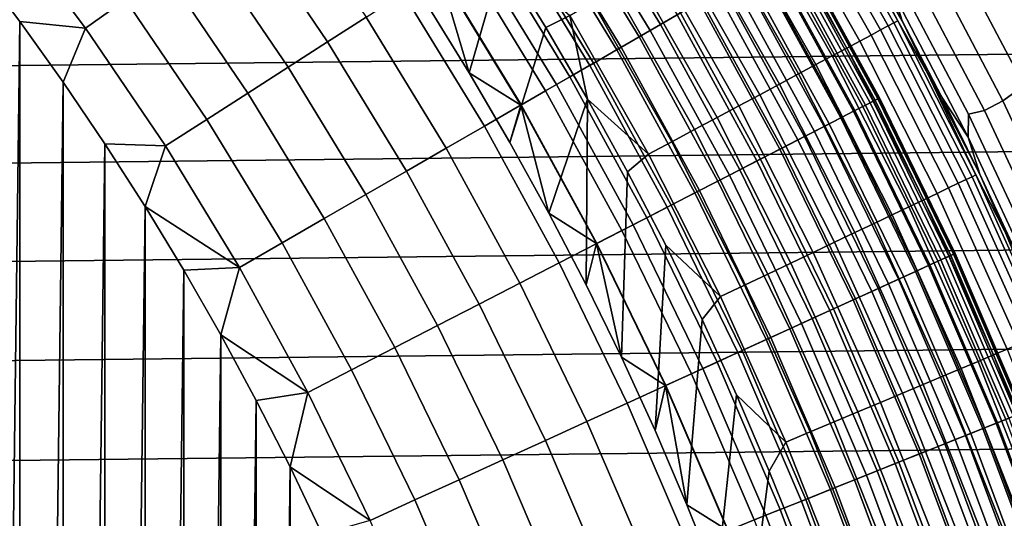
# Model space of a CAD drawing. Header units: metres. Extents: x -109 to 109, y -342 to 66.
# Tile 402 of 512: x 13.7 to 19.39, y 7.19 to 10.07. Entities that reach past the tile are written whole.
import ezdxf

# ---------------------------------------------------------------- set-up
doc = ezdxf.new("R2010")
doc.units = ezdxf.units.M
doc.layers.add('solid_K_24_62_16_000B91', color=7, linetype='CONTINUOUS')

msp = doc.modelspace()

# ---------------------------------------------------------------- linework, layer by layer
at = {"layer": 'solid_K_24_62_16_000B91'}
for points in [[(24.060677, 11.040641, 84.926178), (-24.307245, 10.490058, 84.926178), (-24.541252, 9.933911, 84.926178), (24.30724, 10.490067, 84.926178)], [(16.99687, 10.923224, -65.394363), (17.497366, 10.102109, -65.394363), (17.342207, 10.012527, -65.617065), (16.846148, 10.826362, -65.617065)], [(16.902781, 10.862757, -31.324673), (17.400505, 10.046186, -31.324673), (17.5172, 10.11356, -31.420704), (17.016136, 10.935607, -31.420704)], [(18.257498, 10.92495, -29.565153), (18.749508, 10.057172, -29.565153), (18.716396, 10.03941, -29.714186), (18.225254, 10.905655, -29.714186)], [(18.278715, 10.937646, -29.41346), (18.771297, 10.068859, -29.41346), (18.749508, 10.057172, -29.565153), (18.257498, 10.92495, -29.565153)], [(18.278715, 10.937646, -29.41346), (18.457491, 10.65641, -29.262819), (18.771297, 10.068859, -29.41346)], [(16.783134, 10.785865, -31.240108), (17.277336, 9.975075, -31.240108), (17.400505, 10.046186, -31.324673), (16.902781, 10.862757, -31.324673)], [(18.182219, 10.879903, -29.859468), (18.672199, 10.015703, -29.859468), (18.617243, 9.986224, -29.999943), (18.128702, 10.847881, -29.999943)], [(18.225254, 10.905655, -29.714186), (18.716396, 10.03941, -29.714186), (18.672199, 10.015703, -29.859468), (18.182219, 10.879903, -29.859468)], [(19.572306, 10.877724, -25.16353), (20.044386, 9.981113, -25.16353), (19.839142, 9.872841, -25.604593), (19.3727, 10.759322, -25.604593)], [(13.810593, 10.86077, -66.959244), (14.311727, 10.191335, -66.959244), (14.080235, 10.02649, -66.989807), (13.587208, 10.685099, -66.989807)], [(15.202397, 10.825579, -66.637932), (15.70028, 10.089957, -66.637932), (15.478163, 9.947211, -66.747398), (14.987324, 10.672424, -66.747398)], [(16.052231, 10.164933, -31), (16.227221, 10.838443, -31), (16.48827, 10.437024, -31), (16.296831, 9.767971, -31)], [(16.846148, 10.826362, -65.617065), (17.342207, 10.012527, -65.617065), (17.17367, 9.915223, -65.826408), (16.682432, 10.721148, -65.826408)], [(18.0651, 10.809822, -30.134586), (18.551926, 9.951189, -30.134586), (18.476725, 9.910851, -30.262415), (17.991873, 10.766004, -30.262415)], [(18.128702, 10.847881, -29.999943), (18.617243, 9.986224, -29.999943), (18.551926, 9.951189, -30.134586), (18.0651, 10.809822, -30.134586)], [(16.658016, 10.705457, -31.167591), (17.148535, 9.900711, -31.167591), (17.277336, 9.975075, -31.240108), (16.783134, 10.785865, -31.240108)], [(17.991873, 10.766004, -30.262415), (18.476725, 9.910851, -30.262415), (18.392189, 9.865506, -30.382496), (17.909555, 10.716746, -30.382496)], [(19.3727, 10.759322, -25.604593), (19.839142, 9.872841, -25.604593), (19.711113, 9.66895, -26.058783), (19.266068, 10.527831, -26.058783)], [(16.682432, 10.721148, -65.826408), (17.17367, 9.915223, -65.826408), (16.992619, 9.810693, -66.021317), (16.506559, 10.608122, -66.021317)], [(16.528284, 10.622083, -31.107615), (17.014982, 9.823605, -31.107615), (17.148535, 9.900711, -31.167591), (16.658016, 10.705457, -31.167591)], [(17.909555, 10.716746, -30.382496), (18.392189, 9.865506, -30.382496), (18.298933, 9.815484, -30.493958), (17.818747, 10.662408, -30.493958)], [(13.587208, 10.685099, -66.989807), (14.080235, 10.02649, -66.989807), (13.700192, 10.065022, -67), (13.440717, 10.408993, -67)], [(14.987324, 10.672424, -66.747398), (15.478163, 9.947211, -66.747398), (15.250035, 9.800603, -66.83773), (14.766431, 10.515128, -66.83773)], [(17.818747, 10.662408, -30.493958), (18.298933, 9.815484, -30.493958), (18.197638, 9.76115, -30.595985), (17.72011, 10.603386, -30.595985)], [(18.771297, 10.068859, -29.41346), (18.457491, 10.65641, -29.262819), (18.797033, 10.068062, -28.956398), (18.943638, 9.766097, -29.262819)], [(18.557653, 10.502753, -28.956398), (18.797033, 10.068062, -28.956398), (18.457491, 10.65641, -29.262819)], [(16.506559, 10.608122, -66.021317), (16.992619, 9.810693, -66.021317), (16.799974, 9.69947, -66.200798), (16.319426, 10.487859, -66.200798)], [(16.394825, 10.536314, -31.060593), (16.877594, 9.744283, -31.060593), (17.014982, 9.823605, -31.107615), (16.528284, 10.622083, -31.107615)], [(17.72011, 10.603386, -30.595985), (18.197638, 9.76115, -30.595985), (18.089043, 9.7029, -30.687834), (17.614363, 10.54011, -30.687834)], [(16.258553, 10.448738, -31.026844), (16.737309, 9.66329, -31.026844), (16.877594, 9.744283, -31.060593), (16.394825, 10.536314, -31.060593)], [(17.614363, 10.54011, -30.687834), (18.089043, 9.7029, -30.687834), (17.973936, 9.641158, -30.768835), (17.502279, 10.473041, -30.768835)], [(19.043715, 10.563724, -26.524464), (19.500813, 9.693998, -26.524464), (19.378424, 9.604985, -26.999956), (18.927908, 10.464861, -26.999956)], [(19.711113, 9.66895, -26.058783), (19.500813, 9.693998, -26.524464), (19.043715, 10.563724, -26.524464), (19.266068, 10.527831, -26.058783)], [(24.30724, 10.490067, 84.926178), (-24.541252, 9.933911, 84.926178), (-24.762497, 9.372688, 84.926178), (24.541248, 9.933921, 84.926178)], [(14.766431, 10.515128, -66.83773), (15.250035, 9.800603, -66.83773), (15.017065, 9.650882, -66.908463), (14.540848, 10.354491, -66.908463)], [(16.319426, 10.487859, -66.200798), (16.799974, 9.69947, -66.200798), (16.596724, 9.582123, -66.36393), (16.121988, 10.360973, -66.36393)], [(17.502279, 10.473041, -30.768835), (17.973936, 9.641158, -30.768835), (17.853163, 9.576375, -30.8384), (17.384674, 10.402667, -30.8384)], [(18.092546, 10.445737, -32.350132), (18.569082, 9.573028, -32.350132), (18.611076, 9.594677, -32.508709), (18.133463, 10.469359, -32.508709)], [(18.151939, 10.480027, -63.563889), (18.630039, 9.604453, -63.563889), (18.585262, 9.581368, -63.845238), (18.108311, 10.454839, -63.845238)], [(18.133463, 10.469359, -32.508709), (18.611076, 9.594677, -32.508709), (18.641275, 9.610246, -32.670647), (18.162888, 10.486348, -32.670647)], [(18.178057, 10.495106, -63.279659), (18.656845, 9.618272, -63.279659), (18.630039, 9.604453, -63.563889), (18.151939, 10.480027, -63.563889)], [(18.162888, 10.486348, -32.670647), (18.641275, 9.610246, -32.670647), (18.659473, 9.619627, -32.834843), (18.180618, 10.496585, -32.834843)], [(18.656845, 9.618272, -63.279659), (18.178057, 10.495106, -63.279659), (18.186533, 10.5, -63), (18.665545, 9.622757, -63)], [(18.180618, 10.496585, -32.834843), (18.659473, 9.619627, -32.834843), (18.665545, 9.622756, -33), (18.186535, 10.499999, -33)], [(18.186535, 10.499999, -33), (18.665545, 9.622756, -33), (18.665545, 9.622757, -63), (18.186533, 10.5, -63)], [(18.745804, 10.229035, -28.468019), (18.797033, 10.068062, -28.956398), (18.557653, 10.502753, -28.956398)], [(18.927908, 10.464861, -26.999956), (19.378424, 9.604985, -26.999956), (19.271454, 9.54969, -27.483545), (18.823729, 10.404459, -27.483545)], [(13.440717, 10.408993, -67), (13.700192, 10.065022, -67), (13.440727, -10.408979, -67)], [(16.737309, 9.66329, -31.026844), (16.258553, 10.448738, -31.026844), (16.120401, 10.359953, -31.006601), (16.595089, 9.581179, -31.006601)], [(16.296831, 9.767971, -31), (16.48827, 10.437024, -31), (16.73933, 10.029423, -31), (16.531664, 9.365045, -31)], [(16.876661, 10.098682, -30.993452), (16.73933, 10.029423, -31), (16.48827, 10.437024, -31)], [(18.047396, 10.419668, -64.122269), (18.522741, 9.549137, -64.122269), (18.442797, 9.507922, -64.393578), (17.969501, 10.374697, -64.393578)], [(17.977434, 10.379277, -32.047379), (18.450939, 9.51212, -32.047379), (18.515581, 9.545445, -32.196003), (18.040419, 10.415641, -32.196003)], [(18.040419, 10.415641, -32.196003), (18.515581, 9.545445, -32.196003), (18.569082, 9.573028, -32.350132), (18.092546, 10.445737, -32.350132)], [(18.108311, 10.454839, -63.845238), (18.585262, 9.581368, -63.845238), (18.522741, 9.549137, -64.122269), (18.047396, 10.419668, -64.122269)], [(19.788746, 9.61278, 34.5), (19.55438, 10.080983, 34.5), (19.373276, 10.424786, 37.75), (19.840069, 9.5064, 37.75)], [(19.687731, 10.149668, 37.599998), (19.840069, 9.5064, 37.75), (19.373276, 10.424786, 37.75)], [(14.540848, 10.354491, -66.908463), (15.017065, 9.650882, -66.908463), (14.780439, 9.498812, -66.959244), (14.311727, 10.191335, -66.959244)], [(16.121988, 10.360973, -66.36393), (16.596724, 9.582123, -66.36393), (16.383902, 9.459249, -66.509895), (15.915255, 10.228113, -66.509895)], [(16.120401, 10.359953, -31.006601), (16.052231, 10.164933, -31), (16.296831, 9.767971, -31)], [(16.595089, 9.581179, -31.006601), (16.120401, 10.359953, -31.006601), (16.296831, 9.767971, -31)], [(17.384674, 10.402667, -30.8384), (17.853163, 9.576375, -30.8384), (17.727598, 9.509023, -30.896017), (17.262405, 10.329504, -30.896017)], [(17.969501, 10.374697, -64.393578), (18.442797, 9.507922, -64.393578), (18.345835, 9.457935, -64.657761), (17.875029, 10.320152, -64.657761)], [(17.904028, 10.336895, -31.905273), (18.375597, 9.473279, -31.905273), (18.450939, 9.51212, -32.047379), (17.977434, 10.379277, -32.047379)], [(19.271454, 9.54969, -27.483545), (19.180504, 9.527902, -27.97349), (18.731829, 10.382255, -27.97349), (18.823729, 10.404459, -27.483545)], [(18.731829, 10.382255, -27.97349), (19.180504, 9.527902, -27.97349), (19.177248, 9.395291, -28.468019), (18.745804, 10.229035, -28.468019)], [(17.262405, 10.329504, -30.896017), (17.727598, 9.509023, -30.896017), (17.598162, 9.439592, -30.941269), (17.136364, 10.254084, -30.941269)], [(17.875029, 10.320152, -64.657761), (18.345835, 9.457935, -64.657761), (18.232353, 9.399431, -64.913483), (17.76446, 10.256315, -64.913483)], [(17.820698, 10.288785, -31.770662), (18.290073, 9.429189, -31.770662), (18.375597, 9.473279, -31.905273), (17.904028, 10.336895, -31.905273)], [(17.136364, 10.254084, -30.941269), (17.598162, 9.439592, -30.941269), (17.465794, 9.368591, -30.973827), (17.007469, 10.176955, -30.973827)], [(17.76446, 10.256315, -64.913483), (18.232353, 9.399431, -64.913483), (18.10293, 9.332708, -65.159439), (17.638357, 10.18351, -65.159439)], [(17.728018, 10.235276, -31.644464), (18.194952, 9.38015, -31.644464), (18.290073, 9.429189, -31.770662), (17.820698, 10.288785, -31.770662)], [(14.311727, 10.191335, -66.959244), (14.780439, 9.498812, -66.959244), (14.541368, 9.345169, -66.989807), (14.080235, 10.02649, -66.989807)], [(15.915255, 10.228113, -66.509895), (16.383902, 9.459249, -66.509895), (16.162596, 9.331479, -66.637932), (15.70028, 10.089957, -66.637932)], [(17.638357, 10.18351, -65.159439), (18.10293, 9.332708, -65.159439), (17.958225, 9.258108, -65.394363), (17.497366, 10.102109, -65.394363)], [(17.626619, 10.176734, -31.527544), (18.090883, 9.326499, -31.527544), (18.194952, 9.38015, -31.644464), (17.728018, 10.235276, -31.644464)], [(18.745804, 10.229035, -28.468019), (19.177248, 9.395291, -28.468019), (19.026232, 9.627917, -28.956398), (18.797033, 10.068062, -28.956398)], [(17.007469, 10.176955, -30.973827), (17.465794, 9.368591, -30.973827), (17.331461, 9.296535, -30.993452), (16.876661, 10.098682, -30.993452)], [(17.5172, 10.11356, -31.420704), (17.978582, 9.268603, -31.420704), (18.090883, 9.326499, -31.527544), (17.626619, 10.176734, -31.527544)], [(15.70028, 10.089957, -66.637932), (16.162596, 9.331479, -66.637932), (15.933938, 9.199464, -66.747398), (15.478163, 9.947211, -66.747398)], [(16.876661, 10.098682, -30.993452), (16.980371, 9.615691, -31), (16.73933, 10.029423, -31)], [(16.876661, 10.098682, -30.993452), (17.331461, 9.296535, -30.993452), (16.980371, 9.615691, -31)], [(17.497366, 10.102109, -65.394363), (17.958225, 9.258108, -65.394363), (17.798979, 9.176011, -65.617065), (17.342207, 10.012527, -65.617065)], [(17.400505, 10.046186, -31.324673), (17.858814, 9.206859, -31.324673), (17.978582, 9.268603, -31.420704), (17.5172, 10.11356, -31.420704)], [(18.771297, 10.068859, -29.41346), (19.222616, 9.177939, -29.41346), (19.200304, 9.167286, -29.565153), (18.749508, 10.057172, -29.565153)], [(18.771297, 10.068859, -29.41346), (18.943638, 9.766097, -29.262819), (19.222616, 9.177939, -29.41346)], [(18.797033, 10.068062, -28.956398), (19.026232, 9.627917, -28.956398), (18.943638, 9.766097, -29.262819)], [(13.700192, 10.065022, -67), (13.700203, -10.065008, -67), (13.440727, -10.408979, -67)], [(13.700192, 10.065022, -67), (13.950839, 9.714632, -67), (13.700203, -10.065008, -67)], [(14.080235, 10.02649, -66.989807), (13.950839, 9.714632, -67), (13.700192, 10.065022, -67)], [(14.080235, 10.02649, -66.989807), (14.541368, 9.345169, -66.989807), (14.192568, 9.357936, -67), (13.950839, 9.714632, -67)], [(16.531664, 9.365045, -31), (16.73933, 10.029423, -31), (16.980371, 9.615691, -31), (16.756496, 8.956548, -31)], [(17.342207, 10.012527, -65.617065), (17.798979, 9.176011, -65.617065), (17.626003, 9.086836, -65.826408), (17.17367, 9.915223, -65.826408)], [(17.277336, 9.975075, -31.240108), (17.732399, 9.141687, -31.240108), (17.858814, 9.206859, -31.324673), (17.400505, 10.046186, -31.324673)], [(18.672199, 10.015703, -29.859468), (19.121136, 9.129487, -29.859468), (19.064857, 9.102616, -29.999943), (18.617243, 9.986224, -29.999943)], [(18.716396, 10.03941, -29.714186), (19.166393, 9.151095, -29.714186), (19.121136, 9.129487, -29.859468), (18.672199, 10.015703, -29.859468)], [(18.749508, 10.057172, -29.565153), (19.200304, 9.167286, -29.565153), (19.166393, 9.151095, -29.714186), (18.716396, 10.03941, -29.714186)], [(17.148535, 9.900711, -31.167591), (17.600206, 9.073537, -31.167591), (17.732399, 9.141687, -31.240108), (17.277336, 9.975075, -31.240108)], [(18.617243, 9.986224, -29.999943), (19.064857, 9.102616, -29.999943), (18.997969, 9.070681, -30.134586), (18.551926, 9.951189, -30.134586)], [(24.541248, 9.933921, 84.926178), (-24.762497, 9.372688, 84.926178), (-24.970949, 8.806462, 84.926178), (24.762493, 9.372699, 84.926178)], [(15.478163, 9.947211, -66.747398), (15.933938, 9.199464, -66.747398), (15.699094, 9.063876, -66.83773), (15.250035, 9.800603, -66.83773)], [(17.17367, 9.915223, -65.826408), (17.626003, 9.086836, -65.826408), (17.440182, 8.991039, -66.021317), (16.992619, 9.810693, -66.021317)], [(17.014982, 9.823605, -31.107615), (17.463137, 9.002872, -31.107615), (17.600206, 9.073537, -31.167591), (17.148535, 9.900711, -31.167591)], [(18.476725, 9.910851, -30.262415), (18.920961, 9.033913, -30.262415), (18.834393, 8.992579, -30.382496), (18.392189, 9.865506, -30.382496)], [(18.551926, 9.951189, -30.134586), (18.997969, 9.070681, -30.134586), (18.920961, 9.033913, -30.262415), (18.476725, 9.910851, -30.262415)], [(18.392189, 9.865506, -30.382496), (18.834393, 8.992579, -30.382496), (18.738894, 8.946983, -30.493958), (18.298933, 9.815484, -30.493958)], [(15.250035, 9.800603, -66.83773), (15.699094, 9.063876, -66.83773), (15.459263, 8.925409, -66.908463), (15.017065, 9.650882, -66.908463)], [(16.992619, 9.810693, -66.021317), (17.440182, 8.991039, -66.021317), (17.242464, 8.889109, -66.200798), (16.799974, 9.69947, -66.200798)], [(16.877594, 9.744283, -31.060593), (17.322128, 8.930178, -31.060593), (17.463137, 9.002872, -31.107615), (17.014982, 9.823605, -31.107615)], [(18.298933, 9.815484, -30.493958), (18.738894, 8.946983, -30.493958), (18.635164, 8.897457, -30.595985), (18.197638, 9.76115, -30.595985)], [(16.595089, 9.581179, -31.006601), (16.296831, 9.767971, -31), (16.531664, 9.365045, -31)], [(16.737309, 9.66329, -31.026844), (17.178148, 8.855951, -31.026844), (17.322128, 8.930178, -31.060593), (16.877594, 9.744283, -31.060593)], [(18.197638, 9.76115, -30.595985), (18.635164, 8.897457, -30.595985), (18.523956, 8.84436, -30.687834), (18.089043, 9.7029, -30.687834)], [(19.222616, 9.177939, -29.41346), (18.943638, 9.766097, -29.262819), (19.245127, 9.182558, -28.956398), (19.386871, 8.853662, -29.262819)], [(19.026232, 9.627917, -28.956398), (19.245127, 9.182558, -28.956398), (18.943638, 9.766097, -29.262819)], [(13.950839, 9.714632, -67), (13.950848, -9.714619, -67), (13.700203, -10.065008, -67)], [(13.950839, 9.714632, -67), (14.192568, 9.357936, -67), (13.950848, -9.714619, -67)], [(16.799974, 9.69947, -66.200798), (17.242464, 8.889109, -66.200798), (17.033859, 8.781566, -66.36393), (16.596724, 9.582123, -66.36393)], [(18.089043, 9.7029, -30.687834), (18.523956, 8.84436, -30.687834), (18.406084, 8.788082, -30.768835), (17.973936, 9.641158, -30.768835)], [(19.500813, 9.693998, -26.524464), (19.918217, 8.80454, -26.524464), (19.7899, 8.725761, -26.999956), (19.378424, 9.604985, -26.999956)], [(15.017065, 9.650882, -66.908463), (15.459263, 8.925409, -66.908463), (15.21567, 8.784771, -66.959244), (14.780439, 9.498812, -66.959244)], [(17.178148, 8.855951, -31.026844), (16.737309, 9.66329, -31.026844), (16.595089, 9.581179, -31.006601), (17.032183, 8.780701, -31.006601)], [(16.971266, 8.542606, -31), (16.756496, 8.956548, -31), (16.980371, 9.615691, -31)], [(16.971266, 8.542606, -31), (16.980371, 9.615691, -31), (17.21114, 9.196259, -31), (17.175797, 8.123544, -31)], [(17.331461, 9.296535, -30.993452), (17.21114, 9.196259, -31), (16.980371, 9.615691, -31)], [(17.973936, 9.641158, -30.768835), (18.406084, 8.788082, -30.768835), (18.282406, 8.729031, -30.8384), (17.853163, 9.576375, -30.8384)], [(18.656845, 9.618272, -63.279659), (19.093369, 8.719649, -63.279659), (19.065937, 8.707121, -63.563889), (18.630039, 9.604453, -63.563889)], [(18.641275, 9.610246, -32.670647), (19.077435, 8.712373, -32.670647), (19.096058, 8.720878, -32.834843), (18.659473, 9.619627, -32.834843)], [(19.093369, 8.719649, -63.279659), (18.656845, 9.618272, -63.279659), (18.665545, 9.622757, -63), (19.102272, 8.723716, -63)], [(18.659473, 9.619627, -32.834843), (19.096058, 8.720878, -32.834843), (19.102272, 8.723715, -33), (18.665545, 9.622756, -33)], [(18.665545, 9.622756, -33), (19.102272, 8.723715, -33), (19.102272, 8.723716, -63), (18.665545, 9.622757, -63)], [(19.177248, 9.395291, -28.468019), (19.245127, 9.182558, -28.956398), (19.026232, 9.627917, -28.956398)], [(16.596724, 9.582123, -66.36393), (17.033859, 8.781566, -66.36393), (16.815434, 8.668959, -66.509895), (16.383902, 9.459249, -66.509895)], [(16.595089, 9.581179, -31.006601), (16.531664, 9.365045, -31), (16.756496, 8.956548, -31)], [(17.032183, 8.780701, -31.006601), (16.595089, 9.581179, -31.006601), (16.756496, 8.956548, -31)], [(17.853163, 9.576375, -30.8384), (18.282406, 8.729031, -30.8384), (18.153824, 8.667639, -30.896017), (17.727598, 9.509023, -30.896017)], [(18.515581, 9.545445, -32.196003), (18.948799, 8.653626, -32.196003), (19.003553, 8.678632, -32.350132), (18.569082, 9.573028, -32.350132)], [(18.585262, 9.581368, -63.845238), (19.020111, 8.686193, -63.845238), (18.956127, 8.656974, -64.122269), (18.522741, 9.549137, -64.122269)], [(18.569082, 9.573028, -32.350132), (19.003553, 8.678632, -32.350132), (19.04653, 8.698258, -32.508709), (18.611076, 9.594677, -32.508709)], [(18.630039, 9.604453, -63.563889), (19.065937, 8.707121, -63.563889), (19.020111, 8.686193, -63.845238), (18.585262, 9.581368, -63.845238)], [(18.611076, 9.594677, -32.508709), (19.04653, 8.698258, -32.508709), (19.077435, 8.712373, -32.670647), (18.641275, 9.610246, -32.670647)], [(19.378424, 9.604985, -26.999956), (19.7899, 8.725761, -26.999956), (19.680389, 8.675701, -27.483545), (19.271454, 9.54969, -27.483545)], [(14.780439, 9.498812, -66.959244), (15.21567, 8.784771, -66.959244), (14.969558, 8.642678, -66.989807), (14.541368, 9.345169, -66.989807)], [(17.727598, 9.509023, -30.896017), (18.153824, 8.667639, -30.896017), (18.021275, 8.604352, -30.941269), (17.598162, 9.439592, -30.941269)], [(18.442797, 9.507922, -64.393578), (18.874311, 8.61961, -64.393578), (18.775082, 8.574293, -64.657761), (18.345835, 9.457935, -64.657761)], [(18.375597, 9.473279, -31.905273), (18.80554, 8.588202, -31.905273), (18.882645, 8.623415, -32.047379), (18.450939, 9.51212, -32.047379)], [(18.522741, 9.549137, -64.122269), (18.956127, 8.656974, -64.122269), (18.874311, 8.61961, -64.393578), (18.442797, 9.507922, -64.393578)], [(18.450939, 9.51212, -32.047379), (18.882645, 8.623415, -32.047379), (18.948799, 8.653626, -32.196003), (18.515581, 9.545445, -32.196003)], [(19.180504, 9.527902, -27.97349), (19.590237, 8.654204, -27.97349), (19.571632, 8.543392, -28.468019), (19.177248, 9.395291, -28.468019)], [(19.680389, 8.675701, -27.483545), (19.590237, 8.654204, -27.97349), (19.180504, 9.527902, -27.97349), (19.271454, 9.54969, -27.483545)], [(16.383902, 9.459249, -66.509895), (16.815434, 8.668959, -66.509895), (16.588299, 8.551863, -66.637932), (16.162596, 9.331479, -66.637932)], [(18.345835, 9.457935, -64.657761), (18.775082, 8.574293, -64.657761), (18.658945, 8.521255, -64.913483), (18.232353, 9.399431, -64.913483)], [(18.290073, 9.429189, -31.770662), (18.718016, 8.548231, -31.770662), (18.80554, 8.588202, -31.905273), (18.375597, 9.473279, -31.905273)], [(17.598162, 9.439592, -30.941269), (18.021275, 8.604352, -30.941269), (17.885723, 8.539633, -30.973827), (17.465794, 9.368591, -30.973827)], [(18.232353, 9.399431, -64.913483), (18.658945, 8.521255, -64.913483), (18.526493, 8.460766, -65.159439), (18.10293, 9.332708, -65.159439)], [(18.194952, 9.38015, -31.644464), (18.620668, 8.503775, -31.644464), (18.718016, 8.548231, -31.770662), (18.290073, 9.429189, -31.770662)], [(19.177248, 9.395291, -28.468019), (19.571632, 8.543392, -28.468019), (19.4536, 8.732226, -28.956398), (19.245127, 9.182558, -28.956398)], [(24.762493, 9.372699, 84.926178), (-24.970949, 8.806462, 84.926178), (-25.16643, 8.235711, 84.926178), (24.970947, 8.806472, 84.926178)], [(14.192568, 9.357936, -67), (14.192577, -9.357923, -67), (13.950848, -9.714619, -67)], [(14.192568, 9.357936, -67), (14.425132, 8.995307, -67), (14.192577, -9.357923, -67)], [(14.541368, 9.345169, -66.989807), (14.425132, 8.995307, -67), (14.192568, 9.357936, -67)], [(14.541368, 9.345169, -66.989807), (14.969558, 8.642678, -66.989807), (14.425132, 8.995307, -67)], [(16.162596, 9.331479, -66.637932), (16.588299, 8.551863, -66.637932), (16.353619, 8.430877, -66.747398), (15.933938, 9.199464, -66.747398)], [(17.465794, 9.368591, -30.973827), (17.885723, 8.539633, -30.973827), (17.748161, 8.473953, -30.993452), (17.331461, 9.296535, -30.993452)], [(18.10293, 9.332708, -65.159439), (18.526493, 8.460766, -65.159439), (18.378403, 8.393135, -65.394363), (17.958225, 9.258108, -65.394363)], [(17.978582, 9.268603, -31.420704), (18.399235, 8.402649, -31.420704), (18.514166, 8.455136, -31.527544), (18.090883, 9.326499, -31.527544)], [(18.090883, 9.326499, -31.527544), (18.514166, 8.455136, -31.527544), (18.620668, 8.503775, -31.644464), (18.194952, 9.38015, -31.644464)], [(17.331461, 9.296535, -30.993452), (17.748161, 8.473953, -30.993452), (17.431589, 8.771216, -31), (17.21114, 9.196259, -31)], [(17.958225, 9.258108, -65.394363), (18.378403, 8.393135, -65.394363), (18.215431, 8.318708, -65.617065), (17.798979, 9.176011, -65.617065)], [(17.858814, 9.206859, -31.324673), (18.276665, 8.346673, -31.324673), (18.399235, 8.402649, -31.420704), (17.978582, 9.268603, -31.420704)], [(15.933938, 9.199464, -66.747398), (16.353619, 8.430877, -66.747398), (16.112589, 8.306617, -66.83773), (15.699094, 9.063876, -66.83773)], [(17.175797, 8.123544, -31), (17.21114, 9.196259, -31), (17.431589, 8.771216, -31), (17.36998, 7.699599, -31)], [(17.798979, 9.176011, -65.617065), (18.215431, 8.318708, -65.617065), (18.038408, 8.237864, -65.826408), (17.626003, 9.086836, -65.826408)], [(17.732399, 9.141687, -31.240108), (18.147295, 8.287592, -31.240108), (18.276665, 8.346673, -31.324673), (17.858814, 9.206859, -31.324673)], [(19.200304, 9.167286, -29.565153), (19.608892, 8.257249, -29.565153), (19.574261, 8.242665, -29.714186), (19.166393, 9.151095, -29.714186)], [(19.222616, 9.177939, -29.41346), (19.63168, 8.266844, -29.41346), (19.608892, 8.257249, -29.565153), (19.200304, 9.167286, -29.565153)], [(19.222616, 9.177939, -29.41346), (19.386871, 8.853662, -29.262819), (19.63168, 8.266844, -29.41346)], [(19.245127, 9.182558, -28.956398), (19.4536, 8.732226, -28.956398), (19.386871, 8.853662, -29.262819)], [(17.600206, 9.073537, -31.167591), (18.012007, 8.225808, -31.167591), (18.147295, 8.287592, -31.240108), (17.732399, 9.141687, -31.240108)], [(19.064857, 9.102616, -29.999943), (19.470562, 8.198998, -29.999943), (19.402252, 8.170233, -30.134586), (18.997969, 9.070681, -30.134586)], [(19.121136, 9.129487, -29.859468), (19.528038, 8.223202, -29.859468), (19.470562, 8.198998, -29.999943), (19.064857, 9.102616, -29.999943)], [(19.166393, 9.151095, -29.714186), (19.574261, 8.242665, -29.714186), (19.528038, 8.223202, -29.859468), (19.121136, 9.129487, -29.859468)], [(15.699094, 9.063876, -66.83773), (16.112589, 8.306617, -66.83773), (15.866441, 8.179719, -66.908463), (15.459263, 8.925409, -66.908463)], [(17.626003, 9.086836, -65.826408), (18.038408, 8.237864, -65.826408), (17.84824, 8.151018, -66.021317), (17.440182, 8.991039, -66.021317)], [(17.463137, 9.002872, -31.107615), (17.871731, 8.161746, -31.107615), (18.012007, 8.225808, -31.167591), (17.600206, 9.073537, -31.167591)], [(18.997969, 9.070681, -30.134586), (19.402252, 8.170233, -30.134586), (19.323605, 8.137115, -30.262415), (18.920961, 9.033913, -30.262415)], [(14.425132, 8.995307, -67), (14.42514, -8.995294, -67), (14.192577, -9.357923, -67)], [(14.425132, 8.995307, -67), (14.648481, 8.626817, -67), (14.42514, -8.995294, -67)], [(14.969558, 8.642678, -66.989807), (14.648481, 8.626817, -67), (14.425132, 8.995307, -67)], [(17.440182, 8.991039, -66.021317), (17.84824, 8.151018, -66.021317), (17.645895, 8.058611, -66.200798), (17.242464, 8.889109, -66.200798)], [(17.322128, 8.930178, -31.060593), (17.727423, 8.095843, -31.060593), (17.871731, 8.161746, -31.107615), (17.463137, 9.002872, -31.107615)], [(18.834393, 8.992579, -30.382496), (19.235193, 8.099885, -30.382496), (19.137663, 8.058815, -30.493958), (18.738894, 8.946983, -30.493958)], [(18.920961, 9.033913, -30.262415), (19.323605, 8.137115, -30.262415), (19.235193, 8.099885, -30.382496), (18.834393, 8.992579, -30.382496)], [(17.032183, 8.780701, -31.006601), (16.756496, 8.956548, -31), (16.971266, 8.542606, -31)], [(17.178148, 8.855951, -31.026844), (17.580074, 8.028551, -31.026844), (17.727423, 8.095843, -31.060593), (17.322128, 8.930178, -31.060593)], [(18.738894, 8.946983, -30.493958), (19.137663, 8.058815, -30.493958), (19.031725, 8.014205, -30.595985), (18.635164, 8.897457, -30.595985)], [(15.459263, 8.925409, -66.908463), (15.866441, 8.179719, -66.908463), (15.616432, 8.05083, -66.959244), (15.21567, 8.784771, -66.959244)], [(17.242464, 8.889109, -66.200798), (17.645895, 8.058611, -66.200798), (17.432411, 7.961115, -66.36393), (17.033859, 8.781566, -66.36393)], [(18.635164, 8.897457, -30.595985), (19.031725, 8.014205, -30.595985), (18.918152, 7.96638, -30.687834), (18.523956, 8.84436, -30.687834)], [(17.580074, 8.028551, -31.026844), (17.178148, 8.855951, -31.026844), (17.032183, 8.780701, -31.006601), (17.430693, 7.960331, -31.006601)], [(18.523956, 8.84436, -30.687834), (18.918152, 7.96638, -30.687834), (18.797771, 7.915688, -30.768835), (18.406084, 8.788082, -30.768835)], [(24.970947, 8.806472, 84.926178), (-25.16643, 8.235711, 84.926178), (-25.348896, 7.660576, 84.926178), (25.166428, 8.235722, 84.926178)], [(15.21567, 8.784771, -66.959244), (15.616432, 8.05083, -66.959244), (15.363838, 7.920609, -66.989807), (14.969558, 8.642678, -66.989807)], [(17.033859, 8.781566, -66.36393), (17.432411, 7.961115, -66.36393), (17.208872, 7.859029, -66.509895), (16.815434, 8.668959, -66.509895)], [(17.032183, 8.780701, -31.006601), (16.971266, 8.542606, -31), (17.175797, 8.123544, -31)], [(17.430693, 7.960331, -31.006601), (17.032183, 8.780701, -31.006601), (17.175797, 8.123544, -31)], [(17.36998, 7.699599, -31), (17.431589, 8.771216, -31), (17.641512, 8.340956, -31), (17.553717, 7.27097, -31)], [(17.748161, 8.473953, -30.993452), (17.641512, 8.340956, -31), (17.431589, 8.771216, -31)], [(18.406084, 8.788082, -30.768835), (18.797771, 7.915688, -30.768835), (18.671461, 7.862499, -30.8384), (18.282406, 8.729031, -30.8384)], [(18.282406, 8.729031, -30.8384), (18.671461, 7.862499, -30.8384), (18.540142, 7.807201, -30.896017), (18.153824, 8.667639, -30.896017)], [(19.065937, 8.707121, -63.563889), (19.458643, 7.790065, -63.563889), (19.411873, 7.771342, -63.845238), (19.020111, 8.686193, -63.845238)], [(19.04653, 8.698258, -32.508709), (19.438835, 7.782136, -32.508709), (19.470377, 7.794764, -32.670647), (19.077435, 8.712373, -32.670647)], [(19.093369, 8.719649, -63.279659), (19.486639, 7.801274, -63.279659), (19.458643, 7.790065, -63.563889), (19.065937, 8.707121, -63.563889)], [(19.077435, 8.712373, -32.670647), (19.470377, 7.794764, -32.670647), (19.489386, 7.802373, -32.834843), (19.096058, 8.720878, -32.834843)], [(19.486639, 7.801274, -63.279659), (19.093369, 8.719649, -63.279659), (19.102272, 8.723716, -63), (19.495726, 7.804912, -63)], [(19.096058, 8.720878, -32.834843), (19.489386, 7.802373, -32.834843), (19.495728, 7.804911, -33), (19.102272, 8.723715, -33)], [(19.102272, 8.723715, -33), (19.495728, 7.804911, -33), (19.495726, 7.804912, -63), (19.102272, 8.723716, -63)], [(16.815434, 8.668959, -66.509895), (17.208872, 7.859029, -66.509895), (16.976425, 7.752873, -66.637932), (16.588299, 8.551863, -66.637932)], [(18.153824, 8.667639, -30.896017), (18.540142, 7.807201, -30.896017), (18.404772, 7.750197, -30.941269), (18.021275, 8.604352, -30.941269)], [(18.956127, 8.656974, -64.122269), (19.346573, 7.745199, -64.122269), (19.263071, 7.711771, -64.393578), (18.874311, 8.61961, -64.393578)], [(18.882645, 8.623415, -32.047379), (19.271576, 7.715175, -32.047379), (19.339092, 7.742205, -32.196003), (18.948799, 8.653626, -32.196003)], [(18.948799, 8.653626, -32.196003), (19.339092, 7.742205, -32.196003), (19.394974, 7.764576, -32.350132), (19.003553, 8.678632, -32.350132)], [(19.020111, 8.686193, -63.845238), (19.411873, 7.771342, -63.845238), (19.346573, 7.745199, -64.122269), (18.956127, 8.656974, -64.122269)], [(19.003553, 8.678632, -32.350132), (19.394974, 7.764576, -32.350132), (19.438835, 7.782136, -32.508709), (19.04653, 8.698258, -32.508709)], [(14.648481, 8.626817, -67), (14.64849, -8.626802, -67), (14.42514, -8.995294, -67)], [(14.969558, 8.642678, -66.989807), (14.862375, 8.252863, -67), (14.648481, 8.626817, -67)], [(14.648481, 8.626817, -67), (14.862375, 8.252863, -67), (14.64849, -8.626802, -67)], [(14.969558, 8.642678, -66.989807), (15.363838, 7.920609, -66.989807), (14.862375, 8.252863, -67)], [(18.021275, 8.604352, -30.941269), (18.404772, 7.750197, -30.941269), (18.266336, 7.691903, -30.973827), (17.885723, 8.539633, -30.973827)], [(18.718016, 8.548231, -31.770662), (19.103556, 7.64791, -31.770662), (19.192884, 7.683671, -31.905273), (18.80554, 8.588202, -31.905273)], [(18.874311, 8.61961, -64.393578), (19.263071, 7.711771, -64.393578), (19.161798, 7.671227, -64.657761), (18.775082, 8.574293, -64.657761)], [(18.80554, 8.588202, -31.905273), (19.192884, 7.683671, -31.905273), (19.271576, 7.715175, -32.047379), (18.882645, 8.623415, -32.047379)], [(16.588299, 8.551863, -66.637932), (16.976425, 7.752873, -66.637932), (16.736252, 7.64319, -66.747398), (16.353619, 8.430877, -66.747398)], [(17.885723, 8.539633, -30.973827), (18.266336, 7.691903, -30.973827), (18.125847, 7.632742, -30.993452), (17.748161, 8.473953, -30.993452)], [(18.620668, 8.503775, -31.644464), (19.004204, 7.608136, -31.644464), (19.103556, 7.64791, -31.770662), (18.718016, 8.548231, -31.770662)], [(18.775082, 8.574293, -64.657761), (19.161798, 7.671227, -64.657761), (19.043268, 7.623775, -64.913483), (18.658945, 8.521255, -64.913483)], [(17.748161, 8.473953, -30.993452), (18.125847, 7.632742, -30.993452), (17.840841, 7.905629, -31), (17.641512, 8.340956, -31)], [(18.514166, 8.455136, -31.527544), (18.895508, 7.56462, -31.527544), (19.004204, 7.608136, -31.644464), (18.620668, 8.503775, -31.644464)], [(18.658945, 8.521255, -64.913483), (19.043268, 7.623775, -64.913483), (18.908089, 7.569657, -65.159439), (18.526493, 8.460766, -65.159439)], [(16.353619, 8.430877, -66.747398), (16.736252, 7.64319, -66.747398), (16.489584, 7.53054, -66.83773), (16.112589, 8.306617, -66.83773)], [(18.526493, 8.460766, -65.159439), (18.908089, 7.569657, -65.159439), (18.756948, 7.509149, -65.394363), (18.378403, 8.393135, -65.394363)], [(18.399235, 8.402649, -31.420704), (18.77821, 7.517661, -31.420704), (18.895508, 7.56462, -31.527544), (18.514166, 8.455136, -31.527544)], [(18.378403, 8.393135, -65.394363), (18.756948, 7.509149, -65.394363), (18.590618, 7.442561, -65.617065), (18.215431, 8.318708, -65.617065)], [(18.276665, 8.346673, -31.324673), (18.653114, 7.467581, -31.324673), (18.77821, 7.517661, -31.420704), (18.399235, 8.402649, -31.420704)], [(16.112589, 8.306617, -66.83773), (16.489584, 7.53054, -66.83773), (16.237677, 7.415498, -66.908463), (15.866441, 8.179719, -66.908463)], [(17.553717, 7.27097, -31), (17.641512, 8.340956, -31), (17.840841, 7.905629, -31), (17.726852, 6.83803, -31)], [(18.215431, 8.318708, -65.617065), (18.590618, 7.442561, -65.617065), (18.40995, 7.370232, -65.826408), (18.038408, 8.237864, -65.826408)], [(18.147295, 8.287592, -31.240108), (18.521078, 7.414721, -31.240108), (18.653114, 7.467581, -31.324673), (18.276665, 8.346673, -31.324673)], [(14.862375, 8.252863, -67), (14.862383, -8.252849, -67), (14.64849, -8.626802, -67)], [(14.862375, 8.252863, -67), (15.066761, 7.873545, -67), (14.862383, -8.252849, -67)], [(15.363838, 7.920609, -66.989807), (15.066761, 7.873545, -67), (14.862375, 8.252863, -67)], [(18.012007, 8.225808, -31.167591), (18.383005, 7.359445, -31.167591), (18.521078, 7.414721, -31.240108), (18.147295, 8.287592, -31.240108)], [(25.166428, 8.235722, 84.926178), (-25.348896, 7.660576, 84.926178), (-25.518194, 7.081512, 84.926178), (25.348892, 7.660587, 84.926178)], [(18.038408, 8.237864, -65.826408), (18.40995, 7.370232, -65.826408), (18.215864, 7.292532, -66.021317), (17.84824, 8.151018, -66.021317)], [(17.871731, 8.161746, -31.107615), (18.23984, 7.30213, -31.107615), (18.383005, 7.359445, -31.167591), (18.012007, 8.225808, -31.167591)], [(15.866441, 8.179719, -66.908463), (16.237677, 7.415498, -66.908463), (15.981817, 7.298652, -66.959244), (15.616432, 8.05083, -66.959244)], [(17.84824, 8.151018, -66.021317), (18.215864, 7.292532, -66.021317), (18.009354, 7.209857, -66.200798), (17.645895, 8.058611, -66.200798)], [(17.727423, 8.095843, -31.060593), (18.09256, 7.243168, -31.060593), (18.23984, 7.30213, -31.107615), (17.871731, 8.161746, -31.107615)], [(19.323605, 8.137115, -30.262415), (19.683771, 7.22243, -30.262415), (19.593712, 7.189385, -30.382496), (19.235193, 8.099885, -30.382496)], [(19.402252, 8.170233, -30.134586), (19.763884, 7.251826, -30.134586), (19.683771, 7.22243, -30.262415), (19.323605, 8.137115, -30.262415)], [(17.430693, 7.960331, -31.006601), (17.175797, 8.123544, -31), (17.36998, 7.699599, -31)], [(17.580074, 8.028551, -31.026844), (17.942177, 7.182964, -31.026844), (18.09256, 7.243168, -31.060593), (17.727423, 8.095843, -31.060593)], [(19.235193, 8.099885, -30.382496), (19.593712, 7.189385, -30.382496), (19.494364, 7.152932, -30.493958), (19.137663, 8.058815, -30.493958)], [(15.616432, 8.05083, -66.959244), (15.981817, 7.298652, -66.959244), (15.723313, 7.180597, -66.989807), (15.363838, 7.920609, -66.989807)], [(17.942177, 7.182964, -31.026844), (17.580074, 8.028551, -31.026844), (17.430693, 7.960331, -31.006601), (17.789719, 7.121929, -31.006601)], [(17.645895, 8.058611, -66.200798), (18.009354, 7.209857, -66.200798), (17.79147, 7.12263, -66.36393), (17.432411, 7.961115, -66.36393)], [(19.137663, 8.058815, -30.493958), (19.494364, 7.152932, -30.493958), (19.386452, 7.113337, -30.595985), (19.031725, 8.014205, -30.595985)], [(18.918152, 7.96638, -30.687834), (19.270761, 7.070888, -30.687834), (19.148136, 7.025894, -30.768835), (18.797771, 7.915688, -30.768835)], [(19.031725, 8.014205, -30.595985), (19.386452, 7.113337, -30.595985), (19.270761, 7.070888, -30.687834), (18.918152, 7.96638, -30.687834)], [(15.363838, 7.920609, -66.989807), (15.261443, 7.489211, -67), (15.066761, 7.873545, -67)], [(15.363838, 7.920609, -66.989807), (15.723313, 7.180597, -66.989807), (15.261443, 7.489211, -67)], [(17.432411, 7.961115, -66.36393), (17.79147, 7.12263, -66.36393), (17.563328, 7.031296, -66.509895), (17.208872, 7.859029, -66.509895)], [(17.430693, 7.960331, -31.006601), (17.36998, 7.699599, -31), (17.553717, 7.27097, -31)], [(17.789719, 7.121929, -31.006601), (17.430693, 7.960331, -31.006601), (17.553717, 7.27097, -31)], [(17.726852, 6.83803, -31), (17.840841, 7.905629, -31), (18.029417, 7.465564, -31), (17.889345, 6.400883, -31)], [(18.125847, 7.632742, -30.993452), (18.029417, 7.465564, -31), (17.840841, 7.905629, -31)], [(18.797771, 7.915688, -30.768835), (19.148136, 7.025894, -30.768835), (19.019472, 6.978684, -30.8384), (18.671461, 7.862499, -30.8384)], [(15.066761, 7.873545, -67), (15.066769, -7.87353, -67), (14.862383, -8.252849, -67)], [(15.066761, 7.873545, -67), (15.261443, 7.489211, -67), (15.066769, -7.87353, -67)], [(17.208872, 7.859029, -66.509895), (17.563328, 7.031296, -66.509895), (17.326092, 6.936321, -66.637932), (16.976425, 7.752873, -66.637932)], [(18.671461, 7.862499, -30.8384), (19.019472, 6.978684, -30.8384), (18.885706, 6.929602, -30.896017), (18.540142, 7.807201, -30.896017)], [(18.540142, 7.807201, -30.896017), (18.885706, 6.929602, -30.896017), (18.747812, 6.879005, -30.941269), (18.404772, 7.750197, -30.941269)], [(16.976425, 7.752873, -66.637932), (17.326092, 6.936321, -66.637932), (17.080975, 6.838191, -66.747398), (16.736252, 7.64319, -66.747398)], [(18.404772, 7.750197, -30.941269), (18.747812, 6.879005, -30.941269), (18.606796, 6.827264, -30.973827), (18.266336, 7.691903, -30.973827)], [(19.346573, 7.745199, -64.122269), (19.69319, 6.815879, -64.122269), (19.608194, 6.786462, -64.393578), (19.263071, 7.711771, -64.393578)], [(19.271576, 7.715175, -32.047379), (19.61685, 6.789458, -32.047379), (19.685577, 6.813245, -32.196003), (19.339092, 7.742205, -32.196003)], [(19.339092, 7.742205, -32.196003), (19.685577, 6.813245, -32.196003), (19.74246, 6.832932, -32.350132), (19.394974, 7.764576, -32.350132)], [(19.411873, 7.771342, -63.845238), (19.759663, 6.838885, -63.845238), (19.69319, 6.815879, -64.122269), (19.346573, 7.745199, -64.122269)], [(18.266336, 7.691903, -30.973827), (18.606796, 6.827264, -30.973827), (18.463688, 6.774754, -30.993452), (18.125847, 7.632742, -30.993452)], [(19.103556, 7.64791, -31.770662), (19.44582, 6.730264, -31.770662), (19.536749, 6.761734, -31.905273), (19.192884, 7.683671, -31.905273)], [(19.263071, 7.711771, -64.393578), (19.608194, 6.786462, -64.393578), (19.505106, 6.750782, -64.657761), (19.161798, 7.671227, -64.657761)], [(19.192884, 7.683671, -31.905273), (19.536749, 6.761734, -31.905273), (19.61685, 6.789458, -32.047379), (19.271576, 7.715175, -32.047379)], [(25.348892, 7.660587, 84.926178), (-25.518194, 7.081512, 84.926178), (-25.674267, 6.49876, 84.926178), (25.51819, 7.081523, 84.926178)], [(16.736252, 7.64319, -66.747398), (17.080975, 6.838191, -66.747398), (16.829224, 6.737405, -66.83773), (16.489584, 7.53054, -66.83773)], [(18.125847, 7.632742, -30.993452), (18.463688, 6.774754, -30.993452), (18.207144, 7.021004, -31), (18.029417, 7.465564, -31)], [(19.043268, 7.623775, -64.913483), (19.384453, 6.709024, -64.913483), (19.246851, 6.6614, -65.159439), (18.908089, 7.569657, -65.159439)], [(19.004204, 7.608136, -31.644464), (19.344688, 6.695261, -31.644464), (19.44582, 6.730264, -31.770662), (19.103556, 7.64791, -31.770662)], [(19.161798, 7.671227, -64.657761), (19.505106, 6.750782, -64.657761), (19.384453, 6.709024, -64.913483), (19.043268, 7.623775, -64.913483)], [(18.908089, 7.569657, -65.159439), (19.246851, 6.6614, -65.159439), (19.093002, 6.608152, -65.394363), (18.756948, 7.509149, -65.394363)], [(18.77821, 7.517661, -31.420704), (19.114645, 6.615643, -31.420704), (19.234043, 6.656967, -31.527544), (18.895508, 7.56462, -31.527544)], [(18.895508, 7.56462, -31.527544), (19.234043, 6.656967, -31.527544), (19.344688, 6.695261, -31.644464), (19.004204, 7.608136, -31.644464)], [(16.489584, 7.53054, -66.83773), (16.829224, 6.737405, -66.83773), (16.572128, 6.63448, -66.908463), (16.237677, 7.415498, -66.908463)], [(18.756948, 7.509149, -65.394363), (19.093002, 6.608152, -65.394363), (18.923693, 6.549554, -65.617065), (18.590618, 7.442561, -65.617065)], [(18.653114, 7.467581, -31.324673), (18.987309, 6.571571, -31.324673), (19.114645, 6.615643, -31.420704), (18.77821, 7.517661, -31.420704)], [(15.261443, 7.489211, -67), (15.261451, -7.489197, -67), (15.066769, -7.87353, -67)], [(15.261443, 7.489211, -67), (15.446331, 7.10006, -67), (15.261451, -7.489197, -67)], [(15.723313, 7.180597, -66.989807), (15.446331, 7.10006, -67), (15.261443, 7.489211, -67)], [(17.889345, 6.400883, -31), (18.029417, 7.465564, -31), (18.207144, 7.021004, -31), (18.041027, 5.959975, -31)], [(18.521078, 7.414721, -31.240108), (18.852907, 6.525055, -31.240108), (18.987309, 6.571571, -31.324673), (18.653114, 7.467581, -31.324673)], [(16.237677, 7.415498, -66.908463), (16.572128, 6.63448, -66.908463), (16.310999, 6.529939, -66.959244), (15.981817, 7.298652, -66.959244)], [(18.383005, 7.359445, -31.167591), (18.71236, 6.476411, -31.167591), (18.852907, 6.525055, -31.240108), (18.521078, 7.414721, -31.240108)], [(18.590618, 7.442561, -65.617065), (18.923693, 6.549554, -65.617065), (18.739788, 6.485904, -65.826408), (18.40995, 7.370232, -65.826408)], [(18.40995, 7.370232, -65.826408), (18.739788, 6.485904, -65.826408), (18.542225, 6.417526, -66.021317), (18.215864, 7.292532, -66.021317)], [(18.23984, 7.30213, -31.107615), (18.566629, 6.425972, -31.107615), (18.71236, 6.476411, -31.167591), (18.383005, 7.359445, -31.167591)], [(15.981817, 7.298652, -66.959244), (16.310999, 6.529939, -66.959244), (16.047171, 6.424318, -66.989807), (15.723313, 7.180597, -66.989807)], [(18.215864, 7.292532, -66.021317), (18.542225, 6.417526, -66.021317), (18.332014, 6.344771, -66.200798), (18.009354, 7.209857, -66.200798)], [(18.09256, 7.243168, -31.060593), (18.416712, 6.374086, -31.060593), (18.566629, 6.425972, -31.107615), (18.23984, 7.30213, -31.107615)], [(17.789719, 7.121929, -31.006601), (17.553717, 7.27097, -31), (17.726852, 6.83803, -31)], [(17.942177, 7.182964, -31.026844), (18.263634, 6.321105, -31.026844), (18.416712, 6.374086, -31.060593), (18.09256, 7.243168, -31.060593)], [(18.009354, 7.209857, -66.200798), (18.332014, 6.344771, -66.200798), (18.110228, 6.268011, -66.36393), (17.79147, 7.12263, -66.36393)]]:
    msp.add_3dface(points, dxfattribs=at)

doc.saveas('drawing.dxf')
